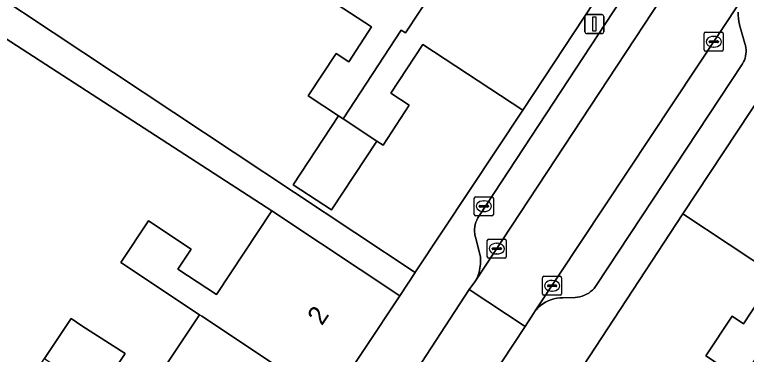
# Model space of a CAD drawing. Extents: x 159279 to 160377, y 384531 to 385888.
# Drawn here: x 160048.1 to 160086.51, y 384799.43 to 384817.27 of the extents above; entities that cross this region are included whole.
import ezdxf

# ---------------------------------------------------------------- set-up
doc = ezdxf.new("R2010")
doc.units = 0
for name, color, linetype in [('IMGEO_Brandkraan', 7, 'Continuous'), ('IMGEO_Erf', 7, 'Continuous'), ('IMGEO_Kolk', 7, 'Continuous'), ('IMGEO_Lichtmast', 7, 'Continuous'), ('IMGEO_Muur', 7, 'Continuous'), ('IMGEO_Pand', 7, 'Continuous'), ('IMGEO_Pand_nummerreeks', 7, 'Continuous'), ('IMGEO_Parkeervlak_open', 7, 'Continuous'), ('IMGEO_Rijbaan_lokaal_open', 7, 'Continuous'), ('IMGEO_Voetpad_open', 7, 'Continuous')]:
    doc.layers.add(name, color=color, linetype=linetype)

msp = doc.modelspace()

# ---------------------------------------------------------------- linework, layer by layer
at = {"layer": 'IMGEO_Brandkraan'}
for p, q in [((160072.23, 384806.781), (160072.23, 384807.633)), ((160072.305, 384807.707), (160073.157, 384807.707)), ((160073.231, 384807.633), (160073.231, 384806.781)), ((160072.489, 384807.201), (160072.489, 384807.213)), ((160072.532, 384807.25), (160072.93, 384807.25)), ((160072.718, 384807.487), (160072.743, 384807.487)), ((160072.973, 384807.213), (160072.973, 384807.201)), ((160072.927, 384807.164), (160072.529, 384807.164)), ((160072.741, 384806.927), (160072.716, 384806.927)), ((160073.157, 384806.707), (160072.305, 384806.707))]:
    msp.add_line(p, q, dxfattribs=at)
for points in [[(160072.23, 384806.781), (160072.23, 384807.633)], [(160072.305, 384807.707), (160073.157, 384807.707)], [(160073.231, 384807.633), (160073.231, 384806.781)], [(160073.157, 384806.707), (160072.305, 384806.707)]]:
    msp.add_lwpolyline(points, dxfattribs=at)
for centre, radius, start, end in [((160072.307, 384807.631), 0.0765, 91.552, 178.448), ((160072.307, 384807.631), 0.0765, 91.552, 178.448), ((160073.155, 384807.631), 0.0765, 1.552, 88.448), ((160073.155, 384807.631), 0.0765, 1.552, 88.448), ((160072.529, 384807.21), 0.0403, 85.8775, 175.7526), ((160072.526, 384807.2), 0.0366, 178.938, 274.7102), ((160072.93, 384807.207), 0.043, 264.8664, 352.4533), ((160072.934, 384807.212), 0.0386, 1.7309, 96.639), ((160072.307, 384806.783), 0.0765, 181.552, 268.448), ((160072.307, 384806.783), 0.0765, 181.552, 268.448), ((160073.155, 384806.783), 0.0765, 271.552, 358.448), ((160073.155, 384806.783), 0.0765, 271.552, 358.448)]:
    msp.add_arc(centre, radius, start, end, dxfattribs=at)
for centre, major_axis, ratio, start_param, end_param in [((160072.717, 384807.207), (-0.387, 0.002), 0.722429, 4.712389, 7.853982), ((160072.742, 384807.207), (-0.39, 0.002), 0.717154, 1.570796, 4.712389)]:
    msp.add_ellipse(centre, major_axis=major_axis, ratio=ratio, start_param=start_param, end_param=end_param, dxfattribs=at)
at = {"layer": 'IMGEO_Erf'}
for points in [[(160046.945, 384818.444), (160069.13, 384803.734), (160069.147, 384803.759), (160074.782, 384812.258), (160069.533, 384815.704), (160067.855, 384813.149), (160068.817, 384812.518), (160067.44, 384810.421), (160067.117, 384810.633), (160064.739, 384807.014), (160062.731, 384808.334), (160065.109, 384811.952), (160063.512, 384813.002), (160064.974, 384815.228), (160065.638, 384814.791), (160066.839, 384816.62), (160062.778, 384819.287)], [(160048.086, 384786.698), (160050.854, 384790.881), (160053.665, 384795.127), (160051.855, 384796.325), (160051.224, 384795.371), (160048.947, 384796.879), (160048.385, 384797.251), (160049.677, 384799.203), (160051.069, 384801.308), (160051.632, 384800.935), (160053.903, 384799.471), (160053.274, 384798.521), (160055.045, 384797.349), (160057.799, 384801.51), (160053.684, 384804.258), (160055.125, 384806.434), (160057.363, 384804.952), (160056.673, 384803.91), (160058.692, 384802.574), (160061.594, 384806.958), (160046.054, 384817.032)], [(160088.307, 384796.755), (160086.264, 384798.104), (160084.385, 384799.345), (160085.763, 384801.43), (160086.36, 384801.035), (160088.045, 384803.587), (160083.176, 384806.805), (160077.589, 384798.281), (160077.384, 384797.968), (160083.565, 384793.997), (160085.992, 384797.737), (160087.952, 384796.477), (160085.525, 384792.738), (160092.301, 384788.172)]]:
    msp.add_lwpolyline(points, dxfattribs=at)
at = {"layer": 'IMGEO_Kolk'}
for p, q in [((160084.296, 384815.421), (160084.296, 384816.273)), ((160084.371, 384816.347), (160085.223, 384816.347)), ((160084.784, 384816.127), (160084.809, 384816.127)), ((160085.297, 384816.273), (160085.297, 384815.421)), ((160084.555, 384815.841), (160084.555, 384815.853)), ((160084.993, 384815.804), (160084.595, 384815.804)), ((160084.598, 384815.89), (160084.996, 384815.89)), ((160085.039, 384815.853), (160085.039, 384815.841)), ((160085.223, 384815.347), (160084.371, 384815.347)), ((160084.807, 384815.567), (160084.782, 384815.567)), ((160072.908, 384804.554), (160072.908, 384805.406)), ((160072.983, 384805.48), (160073.835, 384805.48)), ((160073.909, 384805.406), (160073.909, 384804.554)), ((160073.167, 384804.974), (160073.167, 384804.986)), ((160073.605, 384804.937), (160073.207, 384804.937)), ((160073.21, 384805.023), (160073.608, 384805.023)), ((160073.396, 384805.26), (160073.421, 384805.26)), ((160073.651, 384804.986), (160073.651, 384804.974)), ((160073.419, 384804.7), (160073.394, 384804.7)), ((160073.835, 384804.48), (160072.983, 384804.48)), ((160075.81, 384802.603), (160075.81, 384803.455)), ((160075.885, 384803.529), (160076.737, 384803.529)), ((160076.811, 384803.455), (160076.811, 384802.603)), ((160076.069, 384803.023), (160076.069, 384803.035)), ((160076.507, 384802.986), (160076.109, 384802.986)), ((160076.112, 384803.072), (160076.51, 384803.072)), ((160076.298, 384803.309), (160076.323, 384803.309)), ((160076.553, 384803.035), (160076.553, 384803.023)), ((160076.321, 384802.749), (160076.296, 384802.749)), ((160076.737, 384802.529), (160075.885, 384802.529))]:
    msp.add_line(p, q, dxfattribs=at)
for points in [[(160084.296, 384815.421), (160084.296, 384816.273)], [(160084.371, 384816.347), (160085.223, 384816.347)], [(160085.297, 384816.273), (160085.297, 384815.421)], [(160085.223, 384815.347), (160084.371, 384815.347)], [(160072.908, 384804.554), (160072.908, 384805.406)], [(160072.983, 384805.48), (160073.835, 384805.48)], [(160073.909, 384805.406), (160073.909, 384804.554)], [(160073.835, 384804.48), (160072.983, 384804.48)], [(160075.81, 384802.603), (160075.81, 384803.455)], [(160075.885, 384803.529), (160076.737, 384803.529)], [(160076.811, 384803.455), (160076.811, 384802.603)], [(160076.737, 384802.529), (160075.885, 384802.529)]]:
    msp.add_lwpolyline(points, dxfattribs=at)
for centre, radius, start, end in [((160084.373, 384816.271), 0.0765, 91.552, 178.448), ((160084.373, 384816.271), 0.0765, 91.552, 178.448), ((160085.221, 384816.271), 0.0765, 1.552, 88.448), ((160085.221, 384816.271), 0.0765, 1.552, 88.448), ((160084.595, 384815.85), 0.0403, 85.8775, 175.7526), ((160084.592, 384815.84), 0.0366, 178.938, 274.7102), ((160084.996, 384815.847), 0.043, 264.8664, 352.4533), ((160085, 384815.852), 0.0386, 1.7309, 96.639), ((160084.373, 384815.423), 0.0765, 181.552, 268.448), ((160084.373, 384815.423), 0.0765, 181.552, 268.448), ((160085.221, 384815.423), 0.0765, 271.552, 358.448), ((160085.221, 384815.423), 0.0765, 271.552, 358.448), ((160072.985, 384805.404), 0.0765, 91.552, 178.448), ((160072.985, 384805.404), 0.0765, 91.552, 178.448), ((160073.833, 384805.404), 0.0765, 1.552, 88.448), ((160073.833, 384805.404), 0.0765, 1.552, 88.448), ((160073.207, 384804.983), 0.0403, 85.8775, 175.7526), ((160073.204, 384804.973), 0.0366, 178.938, 274.7102), ((160073.608, 384804.98), 0.043, 264.8664, 352.4533), ((160073.612, 384804.985), 0.0386, 1.7309, 96.639), ((160072.985, 384804.556), 0.0765, 181.552, 268.448), ((160072.985, 384804.556), 0.0765, 181.552, 268.448), ((160073.833, 384804.556), 0.0765, 271.552, 358.448), ((160073.833, 384804.556), 0.0765, 271.552, 358.448), ((160075.887, 384803.453), 0.0765, 91.552, 178.448), ((160075.887, 384803.453), 0.0765, 91.552, 178.448), ((160076.735, 384803.453), 0.0765, 1.552, 88.448), ((160076.735, 384803.453), 0.0765, 1.552, 88.448), ((160076.109, 384803.032), 0.0403, 85.8775, 175.7526), ((160076.106, 384803.022), 0.0366, 178.938, 274.7102), ((160076.51, 384803.029), 0.043, 264.8664, 352.4533), ((160076.514, 384803.034), 0.0386, 1.7309, 96.639), ((160075.887, 384802.605), 0.0765, 181.552, 268.448), ((160075.887, 384802.605), 0.0765, 181.552, 268.448), ((160076.735, 384802.605), 0.0765, 271.552, 358.448), ((160076.735, 384802.605), 0.0765, 271.552, 358.448)]:
    msp.add_arc(centre, radius, start, end, dxfattribs=at)
for centre, major_axis, ratio, start_param, end_param in [((160084.783, 384815.847), (-0.387, 0.002), 0.722429, 4.712389, 7.853982), ((160084.808, 384815.847), (-0.39, 0.002), 0.717154, 1.570796, 4.712389), ((160073.395, 384804.98), (-0.387, 0.002), 0.722429, 4.712389, 7.853982), ((160073.42, 384804.98), (-0.39, 0.002), 0.717154, 1.570796, 4.712389), ((160076.297, 384803.029), (-0.387, 0.002), 0.722429, 4.712389, 7.853982), ((160076.322, 384803.029), (-0.39, 0.002), 0.717154, 1.570796, 4.712389)]:
    msp.add_ellipse(centre, major_axis=major_axis, ratio=ratio, start_param=start_param, end_param=end_param, dxfattribs=at)
at = {"layer": 'IMGEO_Lichtmast'}
for p, q in [((160078.034, 384816.37), (160078.034, 384817.17)), ((160078.034, 384817.17), (160078.034, 384816.37)), ((160078.134, 384817.27), (160078.924, 384817.27)), ((160078.924, 384817.27), (160078.134, 384817.27)), ((160079.024, 384817.17), (160079.024, 384816.37)), ((160079.024, 384816.37), (160079.024, 384817.17)), ((160078.924, 384816.27), (160078.134, 384816.27)), ((160078.134, 384816.27), (160078.924, 384816.27))]:
    msp.add_line(p, q, dxfattribs=at)
msp.add_lwpolyline([(160078.454, 384817.145), (160078.604, 384817.145), (160078.604, 384816.395), (160078.454, 384816.395), (160078.454, 384817.145)], dxfattribs=at)
for centre, start, end in [((160078.134, 384817.17), 90, 180), ((160078.134, 384817.17), 90, 180), ((160078.924, 384817.17), 0, 90), ((160078.924, 384817.17), 360, 90), ((160078.134, 384816.37), 180, 270), ((160078.134, 384816.37), 180, 270), ((160078.924, 384816.37), 270, 0), ((160078.924, 384816.37), 270, 0)]:
    msp.add_arc(centre, 0.1, start, end, dxfattribs=at)
at = {"layer": 'IMGEO_Muur'}
for points in [[(160074.782, 384812.258), (160069.147, 384803.759)], [(160077.589, 384798.281), (160083.176, 384806.805)]]:
    msp.add_lwpolyline(points, dxfattribs=at)
at = {"layer": 'IMGEO_Pand'}
for points in [[(160072.917, 384822.843), (160073.165, 384823.22), (160067.526, 384826.929), (160066.956, 384826.071), (160067.151, 384825.941), (160062.865, 384819.42), (160062.778, 384819.287), (160066.839, 384816.62), (160065.638, 384814.791), (160064.974, 384815.228), (160063.512, 384813.002), (160065.109, 384811.952), (160065.338, 384811.802), (160068.398, 384816.452), (160068.617, 384816.308)], [(160079.077, 384818.797), (160072.917, 384822.843), (160068.617, 384816.308), (160068.398, 384816.452), (160065.338, 384811.802), (160067.117, 384810.633), (160067.44, 384810.421), (160068.817, 384812.518), (160067.855, 384813.149), (160069.533, 384815.704), (160074.782, 384812.258)], [(160093.591, 384809.214), (160087.449, 384813.272), (160083.176, 384806.805), (160088.045, 384803.587), (160086.36, 384801.035), (160085.763, 384801.43), (160084.385, 384799.345), (160086.264, 384798.104), (160089.046, 384802.317), (160089.269, 384802.779)], [(160067.117, 384810.633), (160065.338, 384811.802), (160065.109, 384811.952), (160062.731, 384808.334), (160064.739, 384807.014)], [(160064.654, 384796.972), (160068.318, 384802.508), (160064.149, 384805.267), (160061.594, 384806.958), (160058.692, 384802.574), (160056.673, 384803.91), (160057.363, 384804.952), (160055.125, 384806.434), (160053.684, 384804.258), (160057.799, 384801.51), (160057.924, 384801.427), (160064.323, 384797.188)], [(160057.924, 384801.427), (160057.799, 384801.51), (160055.045, 384797.349), (160053.274, 384798.521), (160053.903, 384799.471), (160051.632, 384800.935), (160051.069, 384801.308), (160049.677, 384799.203), (160050.239, 384798.831), (160054.386, 384796.085), (160060.787, 384791.846), (160064.323, 384797.188)]]:
    msp.add_lwpolyline(points, close=True, dxfattribs=at)
at = {"layer": 'IMGEO_Parkeervlak_open'}
for points in [[(160080.29, 384818.608), (160072.477, 384806.705), (160072.413, 384806.597), (160072.359, 384806.484), (160072.315, 384806.367), (160072.282, 384806.246), (160072.259, 384806.123), (160072.248, 384805.998), (160072.248, 384805.873), (160072.26, 384805.748), (160072.282, 384805.625), (160072.288, 384805.599), (160072.553, 384804.532), (160072.558, 384804.395), (160072.55, 384804.177), (160072.523, 384803.961), (160072.477, 384803.749), (160072.411, 384803.541), (160072.328, 384803.34), (160083.423, 384820.211)], [(160086.328, 384818.169), (160075.432, 384801.721), (160075.472, 384801.77), (160075.581, 384801.886), (160075.7, 384801.992), (160075.827, 384802.087), (160075.963, 384802.17), (160076.106, 384802.241), (160076.254, 384802.299), (160076.407, 384802.343), (160076.563, 384802.374), (160076.722, 384802.39), (160076.881, 384802.392), (160077.526, 384802.42), (160077.651, 384802.431), (160077.775, 384802.454), (160077.896, 384802.487), (160078.013, 384802.531), (160078.126, 384802.585), (160078.234, 384802.65), (160078.336, 384802.723), (160078.431, 384802.806), (160078.518, 384802.896), (160078.596, 384802.994), (160078.634, 384803.048), (160086.305, 384814.69), (160086.359, 384814.786), (160086.405, 384814.885), (160086.441, 384814.989), (160086.468, 384815.096), (160086.485, 384815.204), (160086.493, 384815.313), (160086.49, 384815.423), (160086.478, 384815.532), (160086.457, 384815.64), (160086.425, 384815.745), (160086.42, 384815.76), (160086.154, 384816.732), (160086.147, 384816.755), (160086.11, 384816.913), (160086.087, 384817.074), (160086.079, 384817.237), (160086.085, 384817.4)]]:
    msp.add_lwpolyline(points, dxfattribs=at)
at = {"layer": 'IMGEO_Rijbaan_lokaal_open'}
for points in [[(160086.328, 384818.169), (160086.443, 384818.343), (160083.423, 384820.211), (160072.328, 384803.34), (160072.265, 384803.245), (160071.966, 384802.842), (160074.896, 384800.887), (160075.334, 384801.573), (160075.432, 384801.721)], [(160069.473, 384799.019), (160072.413, 384797.127), (160074.896, 384800.887), (160071.966, 384802.842)]]:
    msp.add_lwpolyline(points, close=True, dxfattribs=at)
at = {"layer": 'IMGEO_Voetpad_open'}
for points in [[(160023.505, 384783.333), (160028.705, 384790.452), (160032.071, 384795.537), (160046.054, 384817.032), (160061.594, 384806.958), (160064.149, 384805.267), (160068.318, 384802.508), (160069.13, 384803.734), (160046.945, 384818.444), (160045.771, 384820.292), (160041.911, 384822.833), (160019.768, 384837.41)], [(160079.077, 384818.797), (160074.782, 384812.258), (160069.147, 384803.759), (160069.13, 384803.734), (160068.318, 384802.508), (160064.654, 384796.972), (160064.323, 384797.188), (160060.787, 384791.846), (160057.315, 384786.601), (160053.843, 384781.357), (160050.284, 384775.98), (160050.604, 384775.765), (160046.91, 384770.185), (160045.715, 384770.974), (160042.553, 384766.197), (160042.2, 384760.442)], [(160069.473, 384799.019), (160071.966, 384802.842), (160072.265, 384803.245), (160072.328, 384803.34), (160072.411, 384803.541), (160072.477, 384803.749), (160072.523, 384803.961), (160072.55, 384804.177), (160072.558, 384804.395), (160072.553, 384804.532), (160072.288, 384805.599), (160072.282, 384805.625), (160072.26, 384805.748), (160072.248, 384805.873), (160072.248, 384805.998), (160072.259, 384806.123), (160072.282, 384806.246), (160072.315, 384806.367), (160072.359, 384806.484), (160072.413, 384806.597), (160072.477, 384806.705), (160080.29, 384818.608)], [(160086.085, 384817.4), (160086.079, 384817.237), (160086.087, 384817.074), (160086.11, 384816.913), (160086.147, 384816.755), (160086.154, 384816.732), (160086.42, 384815.76), (160086.425, 384815.745), (160086.457, 384815.64), (160086.478, 384815.532), (160086.49, 384815.423), (160086.493, 384815.313), (160086.485, 384815.204), (160086.468, 384815.096), (160086.441, 384814.989), (160086.405, 384814.885), (160086.359, 384814.786), (160086.305, 384814.69), (160078.634, 384803.048), (160078.596, 384802.994), (160078.518, 384802.896), (160078.431, 384802.806), (160078.336, 384802.723), (160078.234, 384802.65), (160078.126, 384802.585), (160078.013, 384802.531), (160077.896, 384802.487), (160077.775, 384802.454), (160077.651, 384802.431), (160077.526, 384802.42), (160076.881, 384802.392), (160076.722, 384802.39), (160076.563, 384802.374), (160076.407, 384802.343), (160076.254, 384802.299), (160076.106, 384802.241), (160075.963, 384802.17), (160075.827, 384802.087), (160075.7, 384801.992), (160075.581, 384801.886), (160075.472, 384801.77), (160075.432, 384801.721), (160075.334, 384801.573), (160074.896, 384800.887), (160072.413, 384797.127)], [(160083.176, 384806.805), (160087.449, 384813.272)], [(160056.88, 384763.817), (160055.458, 384764.761), (160059.135, 384770.303), (160059.437, 384770.102), (160062.956, 384775.405), (160066.43, 384780.64), (160069.904, 384785.875), (160073.448, 384791.215), (160073.074, 384791.463), (160076.766, 384797.026), (160077.384, 384797.968), (160077.589, 384798.281), (160083.176, 384806.805)]]:
    msp.add_lwpolyline(points, dxfattribs=at)

# ---------------------------------------------------------------- texts
at = {"layer": 'IMGEO_Pand_nummerreeks'}
msp.add_text('2', height=1, rotation=56.4966, dxfattribs=at).set_placement((160064.231, 384800.899))

doc.saveas('drawing.dxf')
